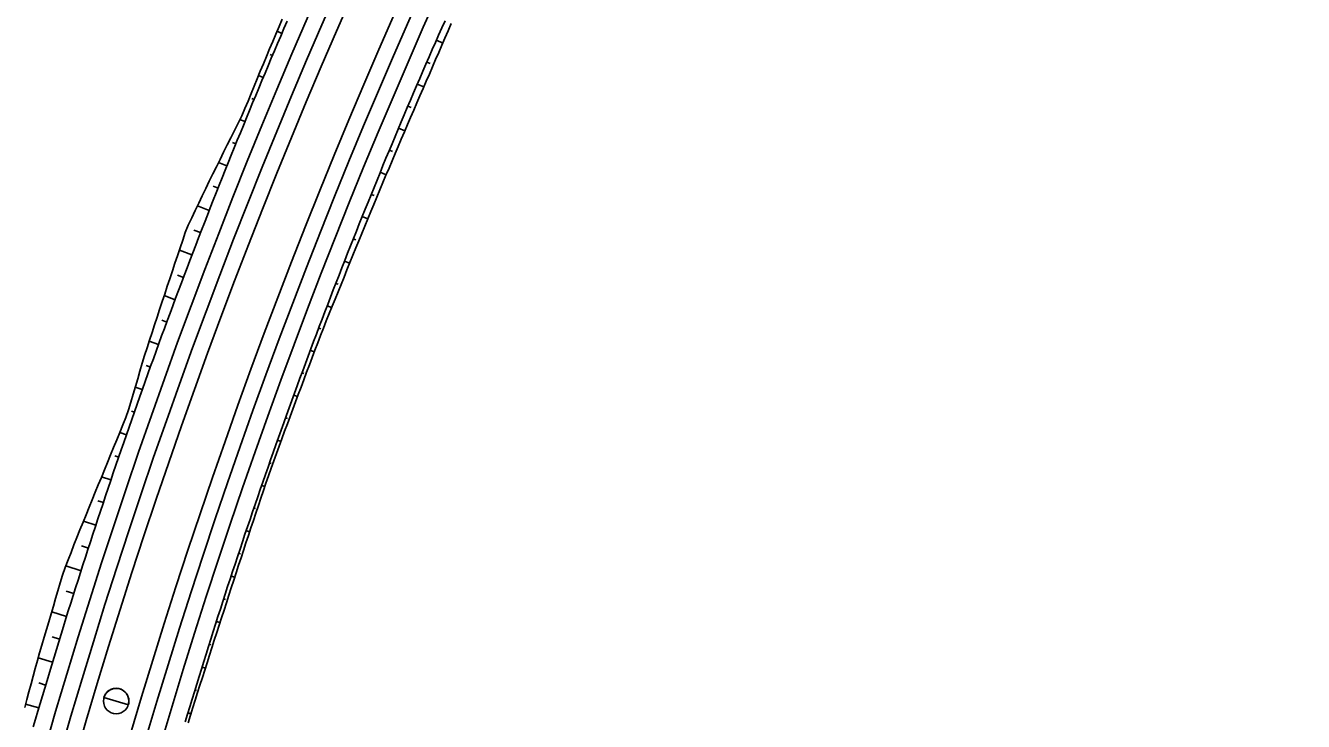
# Model space of a CAD drawing. Extents: x 6503541 to 6503743, y 5888004 to 5888145.
# Drawn here: x 6503588.85 to 6503590.774, y 5888043.081 to 5888044.128 of the extents above; entities that cross this region are included whole.
import ezdxf

# ---------------------------------------------------------------- set-up
doc = ezdxf.new("R2010")
doc.units = 0
doc.layers.add('12', color=7, linetype='Continuous')

msp = doc.modelspace()

# ---------------------------------------------------------------- linework, layer by layer
at = {"layer": '12'}
for p, q in [((6503589.2356, 5888044.1165), (6503589.2282, 5888044.1197)), ((6503589.4682, 5888044.1061), (6503589.4778, 5888044.1019)), ((6503589.2179, 5888044.0849), (6503589.2215, 5888044.0834)), ((6503589.4587, 5888044.071), (6503589.4538, 5888044.0731)), ((6503589.2075, 5888044.0502), (6503589.2005, 5888044.0532)), ((6503589.4395, 5888044.0401), (6503589.4492, 5888044.0359)), ((6503589.1902, 5888044.0184), (6503589.1936, 5888044.017)), ((6503589.4301, 5888044.005), (6503589.4253, 5888044.007)), ((6503589.1799, 5888043.9837), (6503589.1723, 5888043.9869)), ((6503589.4113, 5888043.9739), (6503589.4207, 5888043.9699)), ((6503589.1612, 5888043.9525), (6503589.1663, 5888043.9504)), ((6503589.402, 5888043.9387), (6503589.3974, 5888043.9406)), ((6503589.1528, 5888043.917), (6503589.1401, 5888043.9221)), ((6503589.3836, 5888043.9074), (6503589.3926, 5888043.9037)), ((6503589.1319, 5888043.8866), (6503589.1395, 5888043.8836)), ((6503589.1263, 5888043.8501), (6503589.1085, 5888043.8571)), ((6503589.3743, 5888043.8723), (6503589.37, 5888043.8741)), ((6503589.3565, 5888043.8407), (6503589.3649, 5888043.8373)), ((6503589.1031, 5888043.8205), (6503589.1132, 5888043.8166)), ((6503589.3471, 5888043.8057), (6503589.3431, 5888043.8073)), ((6503589.1002, 5888043.783), (6503589.0812, 5888043.7903)), ((6503589.3299, 5888043.7738), (6503589.3376, 5888043.7707)), ((6503589.0786, 5888043.7527), (6503589.0874, 5888043.7493)), ((6503589.3205, 5888043.7388), (6503589.3168, 5888043.7402)), ((6503589.0747, 5888043.7156), (6503589.0583, 5888043.7218)), ((6503589.3039, 5888043.7066), (6503589.3105, 5888043.7041)), ((6503589.0546, 5888043.6847), (6503589.0622, 5888043.6819)), ((6503589.2942, 5888043.6718), (6503589.291, 5888043.673)), ((6503589.0498, 5888043.6481), (6503589.0359, 5888043.6532)), ((6503589.2784, 5888043.6393), (6503589.2845, 5888043.637)), ((6503589.0312, 5888043.6165), (6503589.0375, 5888043.6143)), ((6503589.2688, 5888043.6045), (6503589.2658, 5888043.6056)), ((6503589.0254, 5888043.5804), (6503589.0147, 5888043.5842)), ((6503589.2534, 5888043.5718), (6503589.2591, 5888043.5697)), ((6503589.009, 5888043.548), (6503589.0134, 5888043.5464)), ((6503589.2438, 5888043.537), (6503589.2411, 5888043.5379)), ((6503589.0015, 5888043.5124), (6503588.9914, 5888043.5159)), ((6503589.229, 5888043.504), (6503589.2341, 5888043.5022)), ((6503588.9838, 5888043.4805), (6503588.9898, 5888043.4784)), ((6503589.2194, 5888043.4693), (6503589.217, 5888043.4701)), ((6503588.9781, 5888043.4443), (6503588.964, 5888043.4491)), ((6503589.2052, 5888043.4361), (6503589.2099, 5888043.4345)), ((6503588.9585, 5888043.4129), (6503588.9667, 5888043.4102)), ((6503589.1959, 5888043.4012), (6503589.1934, 5888043.4021)), ((6503588.9553, 5888043.376), (6503588.9368, 5888043.3822)), ((6503589.1819, 5888043.368), (6503589.187, 5888043.3662)), ((6503588.9337, 5888043.3452), (6503588.9441, 5888043.3418)), ((6503589.1731, 5888043.333), (6503589.1704, 5888043.3338)), ((6503588.9331, 5888043.3076), (6503588.91, 5888043.315)), ((6503589.1591, 5888043.2997), (6503589.1646, 5888043.2979)), ((6503588.9107, 5888043.2769), (6503588.9221, 5888043.2733)), ((6503589.1507, 5888043.2645), (6503589.148, 5888043.2654)), ((6503588.9113, 5888043.2389), (6503588.8889, 5888043.2459)), ((6503589.1369, 5888043.2312), (6503589.1422, 5888043.2295)), ((6503588.8897, 5888043.2079), (6503588.9007, 5888043.2045)), ((6503589.1287, 5888043.196), (6503589.126, 5888043.1969)), ((6503588.8902, 5888043.1701), (6503588.8686, 5888043.1766)), ((6503589.1153, 5888043.1625), (6503589.1203, 5888043.1609)), ((6503588.8694, 5888043.1387), (6503588.8798, 5888043.1356)), ((6503589.107, 5888043.1274), (6503589.1047, 5888043.1281)), ((6503588.8695, 5888043.1011), (6503588.8497, 5888043.107)), ((6503589.0942, 5888043.0936), (6503589.0985, 5888043.0924))]:
    msp.add_line(p, q, dxfattribs=at)
for points in [[(6503588.8483, 5888043.1019), (6503588.8515, 5888043.1136), (6503588.8546, 5888043.1254), (6503588.8578, 5888043.1372), (6503588.861, 5888043.1489), (6503588.8641, 5888043.1607), (6503588.8674, 5888043.1724), (6503588.8708, 5888043.1841), (6503588.8742, 5888043.1958), (6503588.8776, 5888043.2075), (6503588.881, 5888043.2192), (6503588.8845, 5888043.2308), (6503588.8879, 5888043.2425), (6503588.8914, 5888043.2542), (6503588.8949, 5888043.2659), (6503588.8984, 5888043.2775), (6503588.9019, 5888043.2892), (6503588.9054, 5888043.3008), (6503588.909, 5888043.3125), (6503588.9135, 5888043.3238), (6503588.918, 5888043.3352), (6503588.9225, 5888043.3465), (6503588.927, 5888043.3578), (6503588.9315, 5888043.3692), (6503588.9361, 5888043.3805), (6503588.9406, 5888043.3918), (6503588.9452, 5888043.4031), (6503588.9498, 5888043.4144), (6503588.9544, 5888043.4257), (6503588.959, 5888043.437), (6503588.9637, 5888043.4482), (6503588.9683, 5888043.4595), (6503588.973, 5888043.4708), (6503588.9776, 5888043.4821), (6503588.9822, 5888043.4933), (6503588.9868, 5888043.5046), (6503588.9914, 5888043.5159), (6503588.9961, 5888043.5271), (6503589.0007, 5888043.5384), (6503589.0047, 5888043.5499), (6503589.0081, 5888043.5616), (6503589.0115, 5888043.5733), (6503589.0149, 5888043.5849), (6503589.0184, 5888043.5966), (6503589.0218, 5888043.6083), (6503589.0253, 5888043.62), (6503589.0289, 5888043.6316), (6503589.0327, 5888043.6432), (6503589.0364, 5888043.6548), (6503589.0401, 5888043.6664), (6503589.0439, 5888043.6779), (6503589.0477, 5888043.6895), (6503589.0515, 5888043.7011), (6503589.0553, 5888043.7127), (6503589.0591, 5888043.7242), (6503589.0629, 5888043.7358), (6503589.0668, 5888043.7473), (6503589.0707, 5888043.7589), (6503589.0746, 5888043.7704), (6503589.0785, 5888043.7819), (6503589.0823, 5888043.7935), (6503589.0862, 5888043.8051), (6503589.0901, 5888043.8166), (6503589.0945, 5888043.8279), (6503589.0998, 5888043.839), (6503589.105, 5888043.85), (6503589.1103, 5888043.861), (6503589.1157, 5888043.8719), (6503589.121, 5888043.8829), (6503589.1263, 5888043.8939), (6503589.1317, 5888043.9049), (6503589.137, 5888043.9158), (6503589.1424, 5888043.9268), (6503589.1478, 5888043.9377), (6503589.1532, 5888043.9486), (6503589.1587, 5888043.9595), (6503589.1641, 5888043.9705), (6503589.1695, 5888043.9814), (6503589.175, 5888043.9923), (6503589.18, 5888044.0033), (6503589.1846, 5888044.0146), (6503589.1892, 5888044.0259), (6503589.1938, 5888044.0371), (6503589.1985, 5888044.0483), (6503589.2031, 5888044.0596), (6503589.2078, 5888044.0708), (6503589.2124, 5888044.082), (6503589.2171, 5888044.0932), (6503589.2218, 5888044.1044), (6503589.2265, 5888044.1156), (6503589.2313, 5888044.1268), (6503589.236, 5888044.138)], [(6503588.8612, 5888043.0728), (6503588.8646, 5888043.0844), (6503588.868, 5888043.0961), (6503588.8715, 5888043.1077), (6503588.8749, 5888043.1194), (6503588.8784, 5888043.131), (6503588.8819, 5888043.1426), (6503588.8854, 5888043.1543), (6503588.8889, 5888043.1659), (6503588.8924, 5888043.1775), (6503588.896, 5888043.1891), (6503588.8995, 5888043.2007), (6503588.9031, 5888043.2123), (6503588.9067, 5888043.2239), (6503588.9103, 5888043.2355), (6503588.9139, 5888043.2471), (6503588.9175, 5888043.2587), (6503588.9212, 5888043.2703), (6503588.9249, 5888043.2819), (6503588.9286, 5888043.2935), (6503588.9323, 5888043.305), (6503588.936, 5888043.3166), (6503588.9397, 5888043.3281), (6503588.9434, 5888043.3397), (6503588.9472, 5888043.3512), (6503588.951, 5888043.3628), (6503588.9548, 5888043.3743), (6503588.9586, 5888043.3859), (6503588.9624, 5888043.3974), (6503588.9662, 5888043.4089), (6503588.9701, 5888043.4204), (6503588.974, 5888043.4319), (6503588.9778, 5888043.4434), (6503588.9817, 5888043.455), (6503588.9857, 5888043.4664), (6503588.9896, 5888043.4779), (6503588.9935, 5888043.4894), (6503588.9975, 5888043.5009), (6503589.0015, 5888043.5124), (6503589.0055, 5888043.5239), (6503589.0095, 5888043.5353), (6503589.0135, 5888043.5468), (6503589.0175, 5888043.5582), (6503589.0216, 5888043.5697), (6503589.0256, 5888043.5811), (6503589.0297, 5888043.5926), (6503589.0338, 5888043.604), (6503589.0379, 5888043.6154), (6503589.0421, 5888043.6268), (6503589.0462, 5888043.6383), (6503589.0504, 5888043.6497), (6503589.0545, 5888043.6611), (6503589.0587, 5888043.6725), (6503589.0629, 5888043.6839), (6503589.0672, 5888043.6953), (6503589.0714, 5888043.7066), (6503589.0756, 5888043.718), (6503589.0799, 5888043.7294), (6503589.0842, 5888043.7408), (6503589.0885, 5888043.7521), (6503589.0928, 5888043.7635), (6503589.0971, 5888043.7748), (6503589.1015, 5888043.7862), (6503589.1058, 5888043.7975), (6503589.1102, 5888043.8088), (6503589.1146, 5888043.8202), (6503589.119, 5888043.8315), (6503589.1234, 5888043.8428), (6503589.1278, 5888043.8541), (6503589.1323, 5888043.8654), (6503589.1367, 5888043.8767), (6503589.1412, 5888043.888), (6503589.1457, 5888043.8993), (6503589.1502, 5888043.9105), (6503589.1547, 5888043.9218), (6503589.1593, 5888043.9331), (6503589.1638, 5888043.9443), (6503589.1684, 5888043.9556), (6503589.173, 5888043.9668), (6503589.1776, 5888043.9781), (6503589.1822, 5888043.9893), (6503589.1868, 5888044.0005), (6503589.1914, 5888044.0118), (6503589.1961, 5888044.023), (6503589.2008, 5888044.0342), (6503589.2055, 5888044.0454), (6503589.2102, 5888044.0566), (6503589.2149, 5888044.0678), (6503589.2196, 5888044.079), (6503589.2244, 5888044.0902), (6503589.2291, 5888044.1013), (6503589.2339, 5888044.1125), (6503589.2387, 5888044.1237), (6503589.2435, 5888044.1348)], [(6503589.0901, 5888043.0801), (6503589.0935, 5888043.0915), (6503589.097, 5888043.1028), (6503589.1004, 5888043.1142), (6503589.1039, 5888043.1255), (6503589.1074, 5888043.1369), (6503589.1108, 5888043.1482), (6503589.1143, 5888043.1595), (6503589.1179, 5888043.1708), (6503589.1214, 5888043.1822), (6503589.125, 5888043.1935), (6503589.1285, 5888043.2048), (6503589.1321, 5888043.2161), (6503589.1357, 5888043.2274), (6503589.1393, 5888043.2387), (6503589.1429, 5888043.2499), (6503589.1466, 5888043.2612), (6503589.1502, 5888043.2725), (6503589.1539, 5888043.2838), (6503589.1576, 5888043.295), (6503589.1613, 5888043.3063), (6503589.165, 5888043.3176), (6503589.1687, 5888043.3288), (6503589.1725, 5888043.3401), (6503589.1762, 5888043.3513), (6503589.18, 5888043.3625), (6503589.1838, 5888043.3738), (6503589.1876, 5888043.385), (6503589.1914, 5888043.3962), (6503589.1953, 5888043.4074), (6503589.1991, 5888043.4187), (6503589.203, 5888043.4299), (6503589.2069, 5888043.4411), (6503589.2108, 5888043.4523), (6503589.2147, 5888043.4635), (6503589.2186, 5888043.4746), (6503589.2225, 5888043.4858), (6503589.2265, 5888043.497), (6503589.2305, 5888043.5082), (6503589.2345, 5888043.5193), (6503589.2385, 5888043.5305), (6503589.2425, 5888043.5416), (6503589.2465, 5888043.5528), (6503589.2505, 5888043.5639), (6503589.2546, 5888043.5751), (6503589.2587, 5888043.5862), (6503589.2628, 5888043.5973), (6503589.2669, 5888043.6085), (6503589.271, 5888043.6196), (6503589.2751, 5888043.6307), (6503589.2793, 5888043.6418), (6503589.2834, 5888043.6529), (6503589.2876, 5888043.664), (6503589.2918, 5888043.6751), (6503589.296, 5888043.6862), (6503589.3002, 5888043.6972), (6503589.3045, 5888043.7083), (6503589.3087, 5888043.7194), (6503589.313, 5888043.7304), (6503589.3173, 5888043.7415), (6503589.3216, 5888043.7525), (6503589.3259, 5888043.7636), (6503589.3302, 5888043.7746), (6503589.3346, 5888043.7857), (6503589.3389, 5888043.7967), (6503589.3433, 5888043.8077), (6503589.3477, 5888043.8187), (6503589.3521, 5888043.8297), (6503589.3565, 5888043.8407), (6503589.3609, 5888043.8517), (6503589.3653, 5888043.8627), (6503589.3698, 5888043.8737), (6503589.3743, 5888043.8847), (6503589.3788, 5888043.8957), (6503589.3833, 5888043.9066), (6503589.3878, 5888043.9176), (6503589.3923, 5888043.9285), (6503589.3969, 5888043.9395), (6503589.4014, 5888043.9504), (6503589.406, 5888043.9614), (6503589.4106, 5888043.9723), (6503589.4152, 5888043.9832), (6503589.4198, 5888043.9941), (6503589.4244, 5888044.005), (6503589.4291, 5888044.016), (6503589.4337, 5888044.0269), (6503589.4384, 5888044.0377), (6503589.4431, 5888044.0486), (6503589.4478, 5888044.0595), (6503589.4525, 5888044.0704), (6503589.4573, 5888044.0813), (6503589.462, 5888044.0921), (6503589.4668, 5888044.103), (6503589.4716, 5888044.1138), (6503589.4764, 5888044.1247), (6503589.4812, 5888044.1355)], [(6503589.0943, 5888043.0789), (6503589.0978, 5888043.0902), (6503589.1014, 5888043.1015), (6503589.105, 5888043.1128), (6503589.1085, 5888043.1241), (6503589.1121, 5888043.1354), (6503589.1158, 5888043.1467), (6503589.1194, 5888043.158), (6503589.123, 5888043.1692), (6503589.1267, 5888043.1805), (6503589.1302, 5888043.1918), (6503589.1338, 5888043.2031), (6503589.1374, 5888043.2144), (6503589.141, 5888043.2257), (6503589.1447, 5888043.2369), (6503589.1485, 5888043.2482), (6503589.1522, 5888043.2594), (6503589.1558, 5888043.2707), (6503589.1594, 5888043.282), (6503589.1631, 5888043.2933), (6503589.1667, 5888043.3045), (6503589.1704, 5888043.3158), (6503589.1741, 5888043.3271), (6503589.1777, 5888043.3383), (6503589.1814, 5888043.3496), (6503589.1852, 5888043.3608), (6503589.1889, 5888043.3721), (6503589.1926, 5888043.3833), (6503589.1964, 5888043.3945), (6503589.2002, 5888043.4058), (6503589.204, 5888043.417), (6503589.2078, 5888043.4282), (6503589.2116, 5888043.4394), (6503589.2154, 5888043.4507), (6503589.2193, 5888043.4618), (6503589.2234, 5888043.473), (6503589.2274, 5888043.4841), (6503589.2315, 5888043.4952), (6503589.2356, 5888043.5063), (6503589.2397, 5888043.5175), (6503589.2438, 5888043.5286), (6503589.2479, 5888043.5397), (6503589.2521, 5888043.5508), (6503589.2562, 5888043.5619), (6503589.2603, 5888043.573), (6503589.2645, 5888043.5841), (6503589.2686, 5888043.5952), (6503589.2728, 5888043.6063), (6503589.277, 5888043.6174), (6503589.2812, 5888043.6284), (6503589.2854, 5888043.6395), (6503589.2896, 5888043.6506), (6503589.2939, 5888043.6616), (6503589.298, 5888043.6727), (6503589.3021, 5888043.6838), (6503589.3067, 5888043.6948), (6503589.3112, 5888043.7057), (6503589.3158, 5888043.7166), (6503589.3202, 5888043.7276), (6503589.3246, 5888043.7386), (6503589.3291, 5888043.7496), (6503589.3335, 5888043.7606), (6503589.3379, 5888043.7716), (6503589.3424, 5888043.7826), (6503589.3469, 5888043.7935), (6503589.3514, 5888043.8045), (6503589.3558, 5888043.8154), (6503589.3604, 5888043.8264), (6503589.3649, 5888043.8373), (6503589.3694, 5888043.8483), (6503589.374, 5888043.8592), (6503589.3785, 5888043.8702), (6503589.3831, 5888043.8811), (6503589.3877, 5888043.892), (6503589.3923, 5888043.9029), (6503589.3969, 5888043.9138), (6503589.4015, 5888043.9247), (6503589.4061, 5888043.9356), (6503589.4107, 5888043.9465), (6503589.4154, 5888043.9574), (6503589.42, 5888043.9683), (6503589.4247, 5888043.9792), (6503589.4294, 5888043.9901), (6503589.434, 5888044.001), (6503589.4387, 5888044.0118), (6503589.4435, 5888044.0227), (6503589.4482, 5888044.0335), (6503589.4529, 5888044.0444), (6503589.4577, 5888044.0552), (6503589.4624, 5888044.0661), (6503589.467, 5888044.077), (6503589.4717, 5888044.0879), (6503589.4764, 5888044.0987), (6503589.4811, 5888044.1096), (6503589.4858, 5888044.1205), (6503589.4906, 5888044.1313)], [(6503588.9676, 5888043.1169), (6503589.0044, 5888043.1059)]]:
    msp.add_lwpolyline(points, dxfattribs=at)
msp.add_circle((6503588.986, 5888043.1114), 0.0192, dxfattribs=at)
for centre, radius, start, end in [((6503597.6063, 5888040.5248), 9.0828, 123.39571, 170.62857), ((6503597.6063, 5888040.5248), 9.0588, 123.39571, 170.62857), ((6503597.6063, 5888040.5248), 9.0348, 123.39571, 170.62857), ((6503597.6063, 5888040.5248), 8.9652, 123.39571, 170.62857), ((6503597.6063, 5888040.5248), 8.9412, 123.39571, 170.62857), ((6503597.6063, 5888040.5248), 8.9172, 123.39571, 170.62857), ((6503588.986, 5888043.1114), 0.0192, 38.8507, 163.2979), ((6503588.986, 5888043.1114), 0.0192, 343.2979, 38.8507)]:
    msp.add_arc(centre, radius, start, end, dxfattribs=at)

doc.saveas('drawing.dxf')
